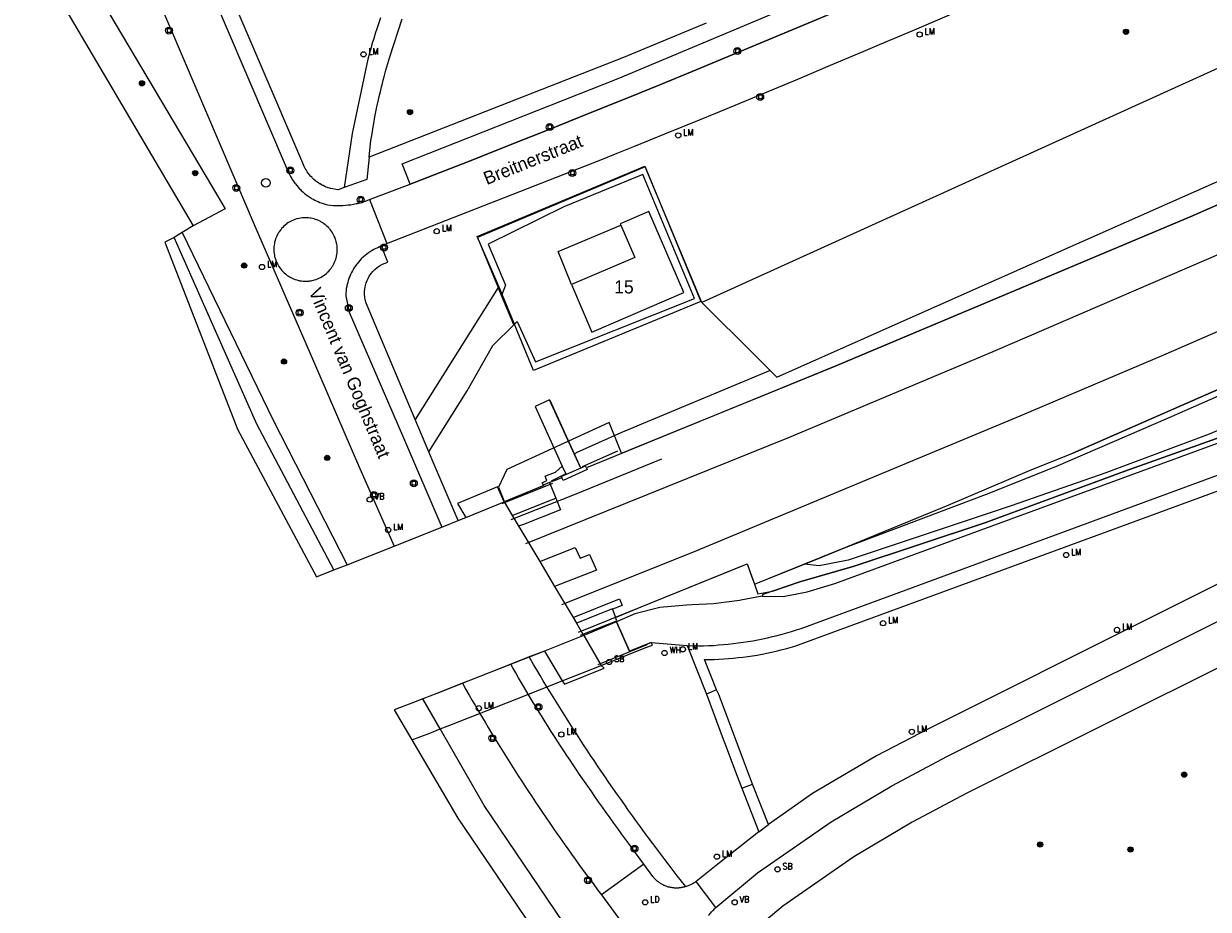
# Model space of a CAD drawing. Header units: metres. Extents: x 138165 to 154469, y 480134 to 494189.
# Tile 485 of 656: x 145734 to 145847, y 487769 to 487854. Entities that reach past the tile are written whole.
import ezdxf

# ---------------------------------------------------------------- set-up
doc = ezdxf.new("R2010")
doc.units = ezdxf.units.M
doc.header["$LTSCALE"] = 0.001
doc.header["$MEASUREMENT"] = 0
for name, color, linetype, lineweight in [('Level 5', 7, 'Continuous', 0), ('TOP-L-diversen geluidsscherm', 7, 'Continuous', 0), ('TOP-L-spoor', 7, 'Continuous', 0), ('TOP-L-terrein schutting raster hek leuning', 7, 'Continuous', 0), ('TOP-L-topo objecten punt', 7, 'Continuous', 0), ('TOP-L-topo objecten vlak', 7, 'Continuous', 0), ('TOP-L-verharding molgoot', 7, 'Continuous', 0), ('TOP-L-water beschoeiing', 7, 'Continuous', 0), ('TOP-T-topo huisnummering naamgeving', 7, 'Continuous', 0)]:
    doc.layers.add(name, color=color, linetype=linetype, lineweight=lineweight)
doc.styles.add('Style-INTL_ISO', font='INTL_ISO.shx')
doc.styles.add('Style-STANDARD', font='STANDARD.shx')

# ---------------------------------------------------------------- blocks, each defined once
blk = doc.blocks.new('24')
at = {"layer": 'TOP-L-topo objecten punt', "color": 7, "linetype": 'Continuous', "lineweight": 0}
for radius in [0.025, 0.0182, 0.0115, 0.005]:
    blk.add_circle((0, 0), radius, dxfattribs=at)
blk = doc.blocks.new('39')
at = {"layer": 'TOP-L-topo objecten punt', "color": 7, "linetype": 'Continuous', "lineweight": 0}
for p, q in [((0.0175, 0.0175), (-0.0175, 0.0175)), ((-0.0175, 0.0175), (-0.0175, -0.0175)), ((0.0175, 0.0175), (0.0175, -0.0175)), ((0.0175, -0.0175), (-0.0175, -0.0175))]:
    blk.add_line(p, q, dxfattribs=at)
blk.add_circle((0, 0), 0.0332, dxfattribs=at)
blk = doc.blocks.new('*U13')
at = {"layer": 'Level 5', "color": 7, "linetype": 'Continuous', "lineweight": 0}
blk.add_circle((0, 0), 0.0415, dxfattribs=at)
blk = doc.blocks.new('150')
at = {"layer": 'Level 5', "color": 7, "linetype": 'Continuous', "lineweight": 0}
blk.add_blockref('*U13', (0, 0), dxfattribs=at)
blk = doc.blocks.new('121')
at = {"layer": 'TOP-L-topo objecten punt', "color": 7, "linetype": 'Continuous', "lineweight": 0}
blk.add_circle((0, 0), 0.025, dxfattribs=at)
at = {"layer": 'TOP-L-topo objecten punt', "color": 7, "linetype": 'Continuous', "lineweight": 0, "style": 'Style-STANDARD'}
blk.add_text('LD', height=0.06, dxfattribs=at).set_placement((0.0483, 0))
blk = doc.blocks.new('16')
at = {"layer": 'TOP-L-topo objecten punt', "color": 7, "linetype": 'Continuous', "lineweight": 0}
blk.add_circle((0, 0), 0.025, dxfattribs=at)
at = {"layer": 'TOP-L-topo objecten punt', "color": 7, "linetype": 'Continuous', "lineweight": 0, "style": 'Style-STANDARD'}
blk.add_text('LM', height=0.06, dxfattribs=at).set_placement((0.0483, 0))
blk = doc.blocks.new('175')
at = {"layer": 'TOP-L-topo objecten punt', "color": 7, "linetype": 'Continuous', "lineweight": 0}
blk.add_circle((0, 0), 0.025, dxfattribs=at)
at = {"layer": 'TOP-L-topo objecten punt', "color": 7, "linetype": 'Continuous', "lineweight": 0, "style": 'Style-STANDARD'}
blk.add_text('SB', height=0.06, dxfattribs=at).set_placement((0.0483, 0))
blk = doc.blocks.new('14')
at = {"layer": 'TOP-L-topo objecten punt', "color": 7, "linetype": 'Continuous', "lineweight": 0}
blk.add_circle((0, 0), 0.025, dxfattribs=at)
at = {"layer": 'TOP-L-topo objecten punt', "color": 7, "linetype": 'Continuous', "lineweight": 0, "style": 'Style-STANDARD'}
blk.add_text('VB', height=0.06, dxfattribs=at).set_placement((0.0483, 0))
blk = doc.blocks.new('302')
at = {"layer": 'TOP-L-topo objecten punt', "color": 7, "linetype": 'Continuous', "lineweight": 0}
blk.add_circle((0, 0), 0.025, dxfattribs=at)
at = {"layer": 'TOP-L-topo objecten punt', "color": 7, "linetype": 'Continuous', "lineweight": 0, "style": 'Style-STANDARD'}
blk.add_text('WH', height=0.06, dxfattribs=at).set_placement((0.0483, 0))

msp = doc.modelspace()

# ---------------------------------------------------------------- linework, layer by layer
at = {"layer": 'TOP-L-diversen geluidsscherm', "flags": 128}
for points in [[(145791.34, 487812.38), (145811.77, 487820.71), (145845.75, 487835), (145874.06, 487847.43), (145899.49, 487859.12), (145930.01, 487873.41), (145960.46, 487888.21), (145988.66, 487902.4), (146026.22, 487922.01), (146060.43, 487940.56), (146067.07, 487944.54), (146067.53, 487944.82)], [(145860.84, 487824.45), (145861.02, 487823.97), (145847.25, 487817.98), (145834.51, 487812.38)], [(145780.78, 487806.03), (145786.82, 487808.45), (145795.2, 487811.85)], [(145787.22, 487795.26), (145793.22, 487797.67), (145803.35, 487801.79), (145804.07, 487799.84), (145812.97, 487803.46), (145822.6, 487807.42), (145830.59, 487810.83), (145834.51, 487812.38)], [(145787.39, 487794.98), (145789.81, 487795.92)]]:
    msp.add_lwpolyline(points, dxfattribs=at)
at = {"layer": 'TOP-L-spoor', "flags": 128}
for points in [[(145782.16, 487803.73), (145807.39, 487813.91), (145826.9, 487822.11), (145864.02, 487838.15), (145885.7, 487847.87), (145904.9, 487856.69), (145923.28, 487865.33), (145942.23, 487874.41), (145960.52, 487883.37), (145978.77, 487892.5), (145998.29, 487902.46), (146015.47, 487911.41), (146034.44, 487921.48), (146051.63, 487930.79), (146072.17, 487942.12)], [(145785.63, 487797.92), (145798.15, 487802.9), (145829.47, 487815.95), (145843.45, 487821.91), (145867.84, 487832.53), (145905.45, 487849.52), (145925.35, 487858.89), (145948.44, 487869.92), (145969.65, 487880.35), (145994.13, 487892.69), (146014.25, 487903.09), (146034.76, 487913.94), (146072.8, 487934.74), (146075.53, 487936.27)]]:
    msp.add_lwpolyline(points, dxfattribs=at)
at = {"layer": 'TOP-L-terrein schutting raster hek leuning', "flags": 128}
for points in [[(145782.9, 487820.3), (145779.72, 487828.05), (145777.51, 487833.12), (145793.56, 487839.88), (145798.91, 487826.9), (145782.9, 487820.3)], [(145805.79, 487799.17), (145808.41, 487800.06), (145813.61, 487801.56), (145826.11, 487805.71), (145839.51, 487810.68), (145850.14, 487814.48), (145862.79, 487819.66)], [(145787.34, 487811.17), (145784.51, 487817.43)], [(145791.34, 487812.38), (145790.15, 487815.33), (145780.36, 487810.82), (145779.54, 487809.14), (145780.05, 487807.86)], [(145787.59, 487811.11), (145790.98, 487812.61)], [(145784.64, 487809.74), (145785.97, 487810.42)], [(145784.73, 487809.48), (145779.88, 487807.55)], [(145804.07, 487799.84), (145804.39, 487798.92), (145805.79, 487799.17)], [(145789.08, 487792.16), (145793.79, 487794.07)]]:
    msp.add_lwpolyline(points, dxfattribs=at)
at = {"layer": 'TOP-L-topo objecten vlak', "flags": 128}
for points in [[(145613.52, 488067.45), (145642.51, 488018.83), (145653.66, 488000), (145719.59, 487888.69), (145721.33, 487889.78), (145752.14, 487837.89), (145753.4, 487835.77), (145750.33, 487834.15)], [(146073.08, 487947.22), (146072.7, 487947.89), (146070.25, 487952.22), (146069.35, 487953.32), (146068.19, 487954.13), (146067.71, 487954.34), (146066.22, 487954.68), (146064.7, 487954.61), (146063.24, 487954.16), (146062.61, 487953.82), (146043.85, 487943.17), (146015.68, 487928.56), (146000, 487920.61), (145997.88, 487919.52), (145949.32, 487894.69), (145899.78, 487872.02), (145851.52, 487850.66), (145799.02, 487826.81)], [(146066.91, 487944.45), (146060.43, 487940.56), (146058.92, 487939.75), (146026.22, 487922.01), (145988.66, 487902.4), (145960.46, 487888.21), (145930.01, 487873.41), (145899.49, 487859.12), (145874.06, 487847.43), (145845.75, 487835), (145811.77, 487820.71), (145787.98, 487811)], [(145812.84, 487803.4), (145812.97, 487803.46), (145822.6, 487807.42), (145830.59, 487810.83), (145834.51, 487812.38), (145847.25, 487817.98), (145861.02, 487823.97), (145860.84, 487824.45), (145887.89, 487836.32), (145933.65, 487857.88), (145965.44, 487873.3), (146002.77, 487892.06), (146037.66, 487910.36), (146070.42, 487928.25), (146071.33, 487928.75), (146074.3, 487929.84)], [(145764.77, 487837.82), (145764.22, 487837.61), (145763.98, 487837.64), (145763.71, 487837.68), (145763.51, 487837.73), (145763.48, 487837.74), (145763.42, 487837.75), (145763.26, 487837.8), (145763.2, 487837.82), (145763.06, 487837.87), (145762.92, 487837.93), (145762.78, 487838), (145762.73, 487838.02), (145762.6, 487838.09), (145762.49, 487838.16), (145762.43, 487838.19), (145762.37, 487838.23), (145762.24, 487838.32), (145762.11, 487838.41), (145762.06, 487838.45), (145762.01, 487838.49), (145761.89, 487838.59), (145761.77, 487838.7), (145761.72, 487838.75), (145761.68, 487838.8), (145761.57, 487838.91), (145761.48, 487839.03), (145761.38, 487839.15), (145761.34, 487839.2), (145761.25, 487839.32), (145761.17, 487839.45), (145761.14, 487839.5), (145761.06, 487839.64), (145760.99, 487839.78), (145760.96, 487839.84), (145760.89, 487839.98), (145760.82, 487840.16), (145736.72, 487896.55)], [(145717.51, 487887.46), (145718.56, 487888.04), (145750.33, 487834.15)], [(145740.12, 487884.52), (145759.34, 487839.54), (145759.42, 487839.35), (145759.51, 487839.16), (145759.56, 487839.06), (145759.65, 487838.87), (145759.76, 487838.69), (145759.81, 487838.6), (145759.93, 487838.42), (145760.05, 487838.25), (145760.11, 487838.17), (145760.24, 487838.01), (145760.38, 487837.85), (145760.52, 487837.69), (145760.6, 487837.62), (145760.67, 487837.54), (145760.83, 487837.4), (145760.98, 487837.26), (145761.07, 487837.2), (145761.15, 487837.13), (145761.32, 487837.01), (145761.49, 487836.89), (145761.58, 487836.83), (145761.67, 487836.78), (145761.81, 487836.7), (145761.99, 487836.6), (145762.09, 487836.56), (145762.28, 487836.47), (145762.47, 487836.39), (145762.67, 487836.31), (145762.77, 487836.28), (145762.97, 487836.22), (145763.07, 487836.19), (145763.23, 487836.15), (145763.49, 487836.12), (145763.75, 487836.1), (145764.01, 487836.09), (145764.14, 487836.09), (145764.27, 487836.09), (145764.52, 487836.1), (145764.65, 487836.1), (145764.91, 487836.12), (145765.17, 487836.15), (145765.3, 487836.17), (145765.43, 487836.18), (145765.68, 487836.23), (145765.94, 487836.28), (145766.06, 487836.3), (145766.19, 487836.33), (145766.31, 487836.36), (145766.44, 487836.4), (145766.69, 487836.47), (145766.81, 487836.51), (145767.05, 487836.6), (145767.21, 487836.66)], [(145735.51, 487882.61), (145740.15, 487871.83), (145756.28, 487834.06), (145761.85, 487821.2), (145766.14, 487811.22), (145769.57, 487803.5)], [(145771.1, 487838.15), (145770.34, 487840.1), (145791.01, 487848.25), (145822.19, 487861.36), (145823, 487859.47)], [(145771.1, 487838.15), (145773.41, 487839.05), (145776.51, 487840.26), (145778.05, 487840.87), (145781.14, 487842.09), (145784.23, 487843.31), (145787.31, 487844.55), (145790.39, 487845.79), (145791.93, 487846.41), (145795.01, 487847.66), (145798.08, 487848.93), (145801.15, 487850.19), (145802.68, 487850.83), (145804.22, 487851.47), (145805.75, 487852.11), (145807.28, 487852.75), (145808.81, 487853.4), (145810.34, 487854.04), (145813.67, 487855.45), (145823, 487859.47)], [(145768.87, 487832.45), (145789.35, 487840.48), (145790.92, 487841.12), (145792.5, 487841.75), (145795.64, 487843.03), (145798.79, 487844.31), (145800.36, 487844.95), (145803.5, 487846.25), (145805.06, 487846.9), (145808.2, 487848.2), (145809.76, 487848.86), (145811.33, 487849.52), (145814.46, 487850.84), (145816.02, 487851.5), (145819.14, 487852.83), (145822.26, 487854.17), (145823.82, 487854.84), (145826.93, 487856.19), (145828.07, 487856.68)], [(145804.78, 487798.7), (145806.8, 487798.67), (145809.1, 487799.11), (145811.76, 487799.9), (145856.04, 487816.15), (145864.06, 487819.15), (145869.81, 487821.44), (145876.28, 487824.25), (145885.75, 487828.43), (145915.07, 487842.18), (145934.3, 487851.21), (145945.01, 487856.23)], [(145768.26, 487854.05), (145768.07, 487853.49), (145767.88, 487852.93), (145767.79, 487852.65), (145767.61, 487852.09), (145767.44, 487851.53), (145767.36, 487851.24), (145767.21, 487850.67), (145767.06, 487850.1), (145765.56, 487842.98), (145764.77, 487837.82)], [(145767.17, 487840.74), (145767.3, 487842.03), (145767.35, 487842.32), (145767.45, 487842.97), (145767.55, 487843.62), (145767.61, 487843.94), (145767.73, 487844.59), (145767.79, 487844.91), (145767.92, 487845.55), (145768.06, 487846.2), (145768.13, 487846.52), (145768.28, 487847.15), (145768.36, 487847.47), (145768.44, 487847.79), (145768.52, 487848.11), (145768.61, 487848.43), (145768.78, 487849.06), (145768.96, 487849.69), (145769.15, 487850.32), (145770.33, 487853.96)], [(145799.44, 487853.54), (145791.52, 487850.28), (145767.17, 487840.74)], [(145805.55, 487820.32), (145806.2, 487819.67), (145823.26, 487827.25), (145843.62, 487836.29), (145855.06, 487841.36), (145882.32, 487853.47)], [(145767.17, 487840.74), (145766.94, 487838.6), (145764.77, 487837.82)], [(145799.02, 487826.81), (145793.58, 487839.79), (145777.55, 487833.03), (145779.51, 487828.24)], [(145781.01, 487824.68), (145781.33, 487825), (145783.1, 487821.12), (145798.3, 487827.21), (145793.37, 487839.08), (145785.8, 487835.97), (145778.57, 487832.39), (145780.24, 487828.48), (145779.83, 487827.48)], [(145767.21, 487836.66), (145770.32, 487837.85), (145771.1, 487838.15)], [(145767.21, 487836.66), (145768.87, 487832.45)], [(145786.53, 487828.55), (145788.49, 487823.98), (145797.29, 487827.76), (145793.95, 487835.51), (145791.21, 487834.33), (145791.25, 487834.23)], [(145750.33, 487834.15), (145749.27, 487833.5)], [(145760.4, 487828.93), (145760.47, 487828.91), (145760.55, 487828.9), (145760.7, 487828.88), (145760.86, 487828.86), (145760.94, 487828.85), (145761.02, 487828.85), (145761.17, 487828.85), (145761.33, 487828.86), (145761.4, 487828.87), (145761.48, 487828.88), (145761.64, 487828.9), (145761.71, 487828.91), (145761.86, 487828.95), (145761.94, 487828.97), (145762.09, 487829.02), (145762.23, 487829.07), (145762.37, 487829.14), (145762.45, 487829.17), (145762.58, 487829.24), (145762.72, 487829.32), (145762.78, 487829.36), (145762.91, 487829.45), (145762.97, 487829.5), (145763.09, 487829.6), (145763.15, 487829.65), (145763.2, 487829.71), (145763.31, 487829.82), (145763.42, 487829.93), (145763.46, 487829.99), (145763.51, 487830.06), (145763.56, 487830.12), (145763.65, 487830.25), (145763.69, 487830.31), (145763.76, 487830.45), (145763.8, 487830.52), (145763.87, 487830.66), (145763.9, 487830.73), (145763.95, 487830.88), (145763.98, 487830.95), (145764, 487831.03), (145764.04, 487831.17), (145764.06, 487831.25), (145764.09, 487831.4), (145764.11, 487831.56), (145764.12, 487831.71), (145764.12, 487831.79), (145764.12, 487831.95), (145764.12, 487832.03), (145764.11, 487832.18), (145764.1, 487832.26), (145764.08, 487832.41), (145764.06, 487832.49), (145764.03, 487832.64), (145763.98, 487832.79), (145763.96, 487832.86), (145763.91, 487833.01), (145763.88, 487833.08), (145763.84, 487833.15), (145763.81, 487833.22), (145763.74, 487833.36), (145763.7, 487833.43), (145763.62, 487833.56), (145763.53, 487833.69), (145763.44, 487833.8), (145763.39, 487833.86), (145763.34, 487833.92), (145763.28, 487833.98), (145763.17, 487834.09), (145763.06, 487834.19), (145763, 487834.24), (145762.94, 487834.29), (145762.82, 487834.39), (145762.75, 487834.43), (145762.69, 487834.47), (145762.55, 487834.55), (145762.48, 487834.59), (145762.34, 487834.66), (145762.27, 487834.69), (145762.2, 487834.72), (145762.05, 487834.77), (145761.91, 487834.82), (145761.76, 487834.86), (145761.6, 487834.89), (145761.53, 487834.9), (145761.37, 487834.92), (145761.22, 487834.93), (145761.14, 487834.93), (145760.98, 487834.93), (145760.91, 487834.93), (145760.75, 487834.92), (145760.6, 487834.9), (145760.44, 487834.87), (145760.29, 487834.83), (145760.22, 487834.81), (145760.07, 487834.76), (145759.92, 487834.71), (145759.78, 487834.64), (145759.71, 487834.61), (145759.64, 487834.57), (145759.58, 487834.54), (145759.51, 487834.5), (145759.44, 487834.46), (145759.31, 487834.37), (145759.25, 487834.32), (145759.13, 487834.22), (145759.01, 487834.12), (145758.9, 487834.01), (145758.8, 487833.9), (145758.75, 487833.84), (145758.65, 487833.72), (145758.56, 487833.59), (145758.52, 487833.52), (145758.48, 487833.46), (145758.4, 487833.32), (145758.33, 487833.18), (145758.3, 487833.11), (145758.27, 487833.04), (145758.24, 487832.97), (145758.22, 487832.9), (145758.17, 487832.75), (145758.13, 487832.6), (145758.11, 487832.52), (145758.1, 487832.44), (145758.08, 487832.29), (145758.06, 487832.14), (145758.05, 487831.98), (145758.05, 487831.82), (145758.05, 487831.75), (145758.06, 487831.67), (145758.08, 487831.51), (145758.1, 487831.36), (145758.13, 487831.21), (145758.15, 487831.13), (145758.2, 487830.98), (145758.25, 487830.84), (145758.31, 487830.69), (145758.39, 487830.52), (145758.46, 487830.38), (145758.54, 487830.25), (145758.63, 487830.12), (145758.72, 487830), (145758.82, 487829.88), (145758.93, 487829.76), (145758.98, 487829.71), (145759.04, 487829.66), (145759.16, 487829.55), (145759.22, 487829.5), (145759.34, 487829.41), (145759.47, 487829.32), (145759.54, 487829.28), (145759.6, 487829.24), (145759.74, 487829.17), (145759.81, 487829.14), (145759.88, 487829.1), (145759.95, 487829.07), (145760.1, 487829.02), (145760.25, 487828.97), (145760.4, 487828.93)], [(145786.53, 487828.55), (145785.26, 487831.71), (145791.25, 487834.23)], [(145791.25, 487834.23), (145792.59, 487831.13), (145786.53, 487828.55)], [(145748.5, 487833.03), (145747.61, 487832.58), (145754.59, 487814.68), (145762.12, 487800.56), (145763.8, 487801.21)], [(145749.27, 487833.5), (145748.5, 487833.03)], [(145763.8, 487801.21), (145756.44, 487815.16), (145748.5, 487833.03)], [(145749.27, 487833.5), (145758, 487815.55), (145765.07, 487801.71)], [(145768.36, 487832.2), (145768.17, 487832.13), (145767.99, 487832.06), (145767.8, 487831.97), (145767.62, 487831.88), (145767.45, 487831.78), (145767.28, 487831.67), (145767.19, 487831.62), (145767.11, 487831.56), (145766.95, 487831.44), (145766.79, 487831.32), (145766.63, 487831.19), (145766.49, 487831.05), (145766.42, 487830.98), (145766.27, 487830.83), (145766.14, 487830.68), (145766.02, 487830.53), (145765.95, 487830.45), (145765.89, 487830.36), (145765.78, 487830.2), (145765.67, 487830.03), (145765.57, 487829.85), (145765.48, 487829.68), (145765.39, 487829.49), (145765.35, 487829.4), (145765.31, 487829.31), (145765.27, 487829.22), (145765.24, 487829.12), (145765.17, 487828.93), (145765.12, 487828.74), (145765.07, 487828.54), (145765.05, 487828.44), (145765.03, 487828.34), (145765.01, 487828.24), (145764.99, 487828.14), (145764.98, 487828.04), (145764.97, 487827.94), (145764.95, 487827.74), (145764.94, 487827.54), (145764.94, 487827.44), (145765.27, 487825.88), (145770.46, 487813.87), (145774.14, 487805.32)], [(145771.58, 487815.63), (145766.97, 487826.52), (145766.89, 487826.74), (145766.8, 487827.08), (145766.76, 487827.32), (145766.73, 487827.62), (145766.73, 487827.86), (145766.79, 487828.33), (145766.9, 487828.71), (145766.98, 487828.91), (145767.07, 487829.11), (145767.19, 487829.32), (145767.38, 487829.6), (145767.52, 487829.77), (145767.71, 487829.96), (145767.93, 487830.15), (145768.18, 487830.32), (145768.45, 487830.47), (145768.96, 487830.66), (145768.36, 487832.2)], [(145768.36, 487832.2), (145768.87, 487832.45)], [(145779.51, 487828.24), (145771.58, 487815.63)], [(145779.83, 487827.48), (145779.51, 487828.24)], [(145781.01, 487824.68), (145779.83, 487827.48)], [(145799.02, 487826.81), (145804.11, 487821.75), (145805.55, 487820.32)], [(145772.89, 487812.52), (145776.56, 487818.35), (145779, 487822.7), (145781.01, 487824.68)], [(145812.84, 487803.4), (145826.25, 487808.47), (145832.89, 487811.13), (145843.68, 487815.77), (145861.22, 487823.51)], [(145805.55, 487820.32), (145791.26, 487814.35), (145786.99, 487812.41), (145786.83, 487812.26)], [(145862.79, 487819.66), (145862.79, 487819.66), (145861.83, 487819.27), (145850.14, 487814.48), (145839.51, 487810.68), (145832.15, 487807.95), (145826.11, 487805.71), (145813.61, 487801.56), (145808.41, 487800.06), (145804.86, 487798.85), (145804.78, 487798.7)], [(145862.5, 487820.39), (145847.56, 487814.22), (145837.67, 487810.51), (145828.62, 487807.36), (145813.03, 487802.15), (145810.24, 487801.62), (145808.85, 487801.78)], [(145786.83, 487812.26), (145784.43, 487817.5), (145783.05, 487816.87), (145785.66, 487811.16)], [(145884.8, 487818.09), (145820.7, 487785.99), (145815.74, 487783.41), (145809.62, 487779.81), (145805.38, 487776.83)], [(145797.61, 487793.97), (145798.7, 487793.94), (145799.18, 487793.95), (145799.65, 487793.97), (145800.13, 487793.99), (145800.6, 487794.03), (145801.08, 487794.06), (145801.55, 487794.11), (145802.02, 487794.16), (145802.5, 487794.22), (145802.97, 487794.29), (145803.44, 487794.36), (145803.91, 487794.44), (145804.37, 487794.53), (145804.84, 487794.62), (145805.31, 487794.72), (145805.77, 487794.83), (145806.23, 487794.94), (145806.69, 487795.06), (145807.15, 487795.19), (145807.61, 487795.33), (145808.06, 487795.47), (145808.52, 487795.61), (145863.87, 487816.01)], [(145772.89, 487812.52), (145771.58, 487815.63)], [(145800.37, 487768.9), (145804.35, 487772.22), (145811.4, 487777.11), (145817.19, 487780.56), (145822.54, 487783.4), (145886.92, 487815.5)], [(145800.43, 487789.74), (145799.27, 487792.64), (145799.73, 487792.64), (145800.19, 487792.65), (145800.65, 487792.67), (145801.12, 487792.7), (145801.58, 487792.73), (145802.04, 487792.77), (145802.49, 487792.82), (145802.95, 487792.87), (145803.41, 487792.93), (145803.87, 487793), (145804.32, 487793.07), (145804.78, 487793.16), (145805.23, 487793.24), (145805.68, 487793.34), (145806.13, 487793.44), (145806.58, 487793.55), (145807.02, 487793.67), (145807.47, 487793.79), (145807.91, 487793.93), (145864.22, 487814.6)], [(145775.68, 487805.93), (145773.22, 487811.75), (145772.89, 487812.52)], [(145787.42, 487810.97), (145786.83, 487812.26)], [(145888.6, 487811.87), (145824.37, 487779.84), (145819.15, 487777.07), (145813.57, 487773.74), (145806.78, 487769.04), (145803.63, 487766.42), (145814.29, 487753.36), (145814.59, 487753.51), (145821.46, 487756.36), (145824.01, 487757.43), (145826.57, 487758.49), (145829.12, 487759.56), (145831.67, 487760.63), (145834.23, 487761.7), (145836.78, 487762.77), (145839.33, 487763.84), (145841.88, 487764.92), (145844.43, 487766), (145846.98, 487767.08), (145849.52, 487768.16)], [(145783.86, 487809.33), (145783.73, 487809.55), (145784.19, 487809.76), (145784.01, 487810.19), (145784.24, 487810.27), (145785.02, 487810.56), (145785.66, 487811.16)], [(145786.03, 487810.36), (145785.57, 487810.15), (145785.62, 487810.04)], [(145787.98, 487811), (145788.05, 487810.82), (145785.73, 487809.79), (145785.62, 487810.04)], [(145785.66, 487811.16), (145786.03, 487810.36)], [(145787.42, 487810.97), (145786.03, 487810.36)], [(145787.98, 487811), (145787.89, 487811.18), (145787.42, 487810.97)], [(145780.09, 487807.72), (145779.47, 487809.17), (145775.64, 487807.56), (145776.43, 487806.23)], [(145783.86, 487809.33), (145783.88, 487809.29), (145780.09, 487807.72)], [(145784.45, 487809.57), (145784, 487809.39), (145783.86, 487809.33)], [(145785.62, 487810.04), (145784.88, 487809.74), (145784.45, 487809.57)], [(145784.45, 487809.57), (145785.04, 487808.08)], [(145780.86, 487806.44), (145784.62, 487807.91), (145785.04, 487808.08)], [(145785.04, 487808.08), (145785.5, 487806.98), (145781.94, 487805.57), (145781.48, 487805.39)], [(145776.43, 487806.23), (145780.09, 487807.72)], [(145780.09, 487807.72), (145780.86, 487806.44), (145780.86, 487806.44)], [(145774.14, 487805.32), (145775.68, 487805.93)], [(145775.68, 487805.93), (145776.43, 487806.23)], [(145780.86, 487806.44), (145781.12, 487806), (145781.48, 487805.39)], [(145769.57, 487803.5), (145774.14, 487805.32)], [(145781.48, 487805.39), (145781.59, 487805.21), (145783.5, 487802.01)], [(145765.07, 487801.71), (145769.57, 487803.5)], [(145783.5, 487802.01), (145786.9, 487803.35), (145787.36, 487802.33), (145788.27, 487802.69), (145788.92, 487801.2), (145784.92, 487799.62)], [(145808.85, 487801.78), (145812.84, 487803.4)], [(145763.8, 487801.21), (145765.07, 487801.71)], [(145783.5, 487802.01), (145784.92, 487799.62)], [(145790.74, 487796.67), (145793.22, 487797.67), (145802.98, 487801.64), (145803.35, 487801.79), (145803.77, 487800.63), (145804.07, 487799.84), (145808.85, 487801.78)], [(145784.92, 487799.62), (145786.69, 487796.66)], [(145786.69, 487796.66), (145791.14, 487798.44), (145791.39, 487797.82), (145790.46, 487797.45)], [(145804.78, 487798.7), (145802.75, 487798.33), (145802.61, 487798.3), (145800.14, 487797.98), (145798.08, 487797.86), (145797.56, 487797.83), (145795.01, 487797.61), (145792.61, 487797), (145790.86, 487796.26)], [(145786.69, 487796.66), (145787.01, 487796.13)], [(145790.46, 487797.45), (145790.45, 487797.48), (145787.01, 487796.13)], [(145787.63, 487795.07), (145790.87, 487796.33), (145790.74, 487796.67)], [(145790.46, 487797.45), (145790.5, 487797.35), (145790.72, 487796.74), (145790.74, 487796.67)], [(145787.72, 487794.93), (145787.48, 487794.83), (145783.95, 487793.45), (145779.72, 487791.78), (145776.87, 487790.66), (145773.66, 487789.4), (145772.3, 487788.87), (145771.26, 487788.47), (145769.56, 487787.81), (145771.27, 487784.94), (145772.97, 487785.6), (145773.96, 487785.99), (145774.9, 487786.35), (145778.46, 487787.76), (145781.3, 487788.88), (145785.64, 487790.6), (145789.37, 487792.08), (145793.66, 487793.78), (145794.28, 487794.02), (145794.18, 487794.26), (145792.08, 487793.43), (145790.86, 487796.26), (145787.72, 487794.93)], [(145787.01, 487796.13), (145787.63, 487795.07)], [(145790.86, 487796.26), (145787.72, 487794.93)], [(145790.86, 487796.26), (145792.08, 487793.43), (145794.18, 487794.26)], [(145787.72, 487794.93), (145787.48, 487794.83), (145783.95, 487793.45)], [(145787.63, 487795.07), (145787.72, 487794.93)], [(145787.72, 487794.93), (145789.37, 487792.08)], [(145783.95, 487793.45), (145782.5, 487792.88)], [(145783.95, 487793.45), (145785.64, 487790.6), (145785.87, 487790.27), (145789.68, 487791.81), (145789.37, 487792.08)], [(145789.37, 487792.08), (145793.66, 487793.78), (145794.28, 487794.02), (145794.18, 487794.26)], [(145794.18, 487794.26), (145797.61, 487793.97)], [(145797.61, 487793.97), (145799.45, 487789.32)], [(145780.74, 487792.18), (145779.72, 487791.78), (145776.87, 487790.66), (145776.1, 487790.36)], [(145782.5, 487792.88), (145780.74, 487792.18)], [(145793.45, 487773.05), (145792.33, 487774.6), (145792.09, 487774.92), (145791.71, 487775.43), (145791.34, 487775.94), (145790.97, 487776.45), (145790.6, 487776.97), (145790.23, 487777.48), (145789.86, 487777.99), (145789.5, 487778.51), (145789.14, 487779.02), (145788.77, 487779.54), (145788.41, 487780.06), (145788.25, 487780.29), (145787.94, 487780.74), (145787.63, 487781.19), (145787.32, 487781.64), (145787.01, 487782.09), (145786.7, 487782.54), (145786.4, 487783), (145786.1, 487783.45), (145785.8, 487783.91), (145785.5, 487784.37), (145785.2, 487784.83), (145784.9, 487785.28), (145784.61, 487785.75), (145784.32, 487786.21), (145784.02, 487786.67), (145783.73, 487787.14), (145783.45, 487787.6), (145783.16, 487788.07), (145782.88, 487788.53), (145782.4, 487789.32), (145782.04, 487789.94), (145781.76, 487790.41), (145781.48, 487790.89), (145781.21, 487791.36), (145780.94, 487791.83), (145780.74, 487792.18)], [(145797.47, 487770.9), (145797.07, 487771.41), (145796.67, 487771.93), (145796.27, 487772.44), (145795.88, 487772.96), (145795.48, 487773.48), (145795.09, 487774), (145794.7, 487774.52), (145794.31, 487775.04), (145793.92, 487775.57), (145793.54, 487776.09), (145793.15, 487776.61), (145792.77, 487777.14), (145792.39, 487777.67), (145792.01, 487778.2), (145791.63, 487778.73), (145791.25, 487779.26), (145790.88, 487779.79), (145790.5, 487780.33), (145790.13, 487780.86), (145789.76, 487781.4), (145789.39, 487781.94), (145789.03, 487782.47), (145788.7, 487782.96), (145788.36, 487783.46), (145788.03, 487783.96), (145787.7, 487784.47), (145787.37, 487784.97), (145787.04, 487785.48), (145786.71, 487785.99), (145786.39, 487786.5), (145786.06, 487787.01), (145785.74, 487787.52), (145785.42, 487788.03), (145785.1, 487788.54), (145784.78, 487789.06), (145784.47, 487789.57), (145784.19, 487790.03), (145783.84, 487790.6), (145783.53, 487791.12), (145783.23, 487791.64), (145782.92, 487792.16), (145782.61, 487792.68), (145782.5, 487792.88)], [(145776.1, 487790.36), (145773.66, 487789.4), (145772.3, 487788.87)], [(145776.1, 487790.36), (145776.44, 487789.77), (145776.74, 487789.24), (145777.04, 487788.72), (145777.35, 487788.2), (145777.76, 487787.48), (145778.27, 487786.64), (145778.58, 487786.12), (145778.89, 487785.6), (145779.2, 487785.09), (145779.52, 487784.57), (145779.84, 487784.06), (145780.16, 487783.54), (145780.48, 487783.03), (145780.8, 487782.52), (145781.12, 487782.01), (145781.45, 487781.51), (145781.78, 487781), (145782.11, 487780.49), (145782.44, 487779.99), (145782.77, 487779.48), (145783.1, 487778.98), (145783.44, 487778.48), (145783.78, 487777.98), (145784.12, 487777.48), (145784.46, 487776.98), (145784.8, 487776.48), (145785.14, 487775.99), (145785.49, 487775.49), (145785.84, 487775), (145786.19, 487774.5), (145786.54, 487774.01), (145786.89, 487773.52), (145787.24, 487773.03), (145787.6, 487772.54), (145787.96, 487772.06), (145788.32, 487771.57), (145788.67, 487771.09), (145789.04, 487770.6), (145789.4, 487770.12)], [(145772.3, 487788.87), (145771.26, 487788.47), (145769.56, 487787.81), (145771.27, 487784.94), (145775.66, 487777.46), (145783.38, 487766.05), (145797.35, 487746.99), (145902.17, 487572.75), (145904.84, 487567.66), (145908.36, 487560.67), (145909.83, 487559.43)], [(145910.36, 487560.63), (145909.29, 487561.17), (145907.03, 487567.89), (145898.48, 487586.15), (145861.24, 487649.94), (145806.55, 487743.7), (145803.94, 487746.3), (145800.52, 487747.19), (145785.76, 487767.44), (145778.19, 487778.67), (145773.96, 487785.99), (145772.3, 487788.87)], [(145800.43, 487789.74), (145799.45, 487789.32)], [(145799.45, 487789.32), (145801.07, 487785.01), (145801.25, 487784.54), (145802.34, 487781.64), (145802.85, 487780.32)], [(145803.86, 487780.69), (145803.57, 487781.47), (145800.63, 487789.28), (145800.43, 487789.74)], [(145802.85, 487780.32), (145803.86, 487780.69)], [(145802.85, 487780.32), (145804.46, 487776.13)], [(145805.38, 487776.83), (145803.86, 487780.69)], [(145804.46, 487776.13), (145805.38, 487776.83)], [(145804.46, 487776.13), (145800.7, 487773.16), (145798.47, 487771.39)], [(145793.45, 487773.05), (145789.4, 487770.12)], [(145797.47, 487770.9), (145797.43, 487770.89), (145797.36, 487770.86), (145797.29, 487770.84), (145797.21, 487770.83), (145797.14, 487770.81), (145797.07, 487770.8), (145796.99, 487770.78), (145796.92, 487770.77), (145796.84, 487770.77), (145796.77, 487770.76), (145796.69, 487770.76), (145796.62, 487770.76), (145796.54, 487770.76), (145796.47, 487770.76), (145796.39, 487770.76), (145796.32, 487770.77), (145796.24, 487770.78), (145796.17, 487770.78), (145796.1, 487770.8), (145796.02, 487770.81), (145795.95, 487770.83), (145795.87, 487770.84), (145795.8, 487770.86), (145795.73, 487770.89), (145795.66, 487770.91), (145795.59, 487770.93), (145795.52, 487770.96), (145795.45, 487770.99), (145795.38, 487771.02), (145795.31, 487771.06), (145795.24, 487771.09), (145795.18, 487771.13), (145795.11, 487771.16), (145795.05, 487771.21), (145794.99, 487771.25), (145794.93, 487771.29), (145794.87, 487771.34), (145794.81, 487771.38), (145794.75, 487771.43), (145794.69, 487771.48), (145794.64, 487771.53), (145794.58, 487771.58), (145794.53, 487771.64), (145794.48, 487771.69), (145794.43, 487771.75), (145794.38, 487771.81), (145794.33, 487771.86), (145793.45, 487773.05)], [(145798.47, 487771.39), (145798.4, 487771.34), (145798.33, 487771.3), (145798.27, 487771.25), (145798.2, 487771.21), (145798.13, 487771.17), (145798.06, 487771.14), (145797.99, 487771.1), (145797.92, 487771.07), (145797.85, 487771.03), (145797.77, 487771), (145797.7, 487770.97), (145797.62, 487770.95), (145797.55, 487770.92), (145797.47, 487770.9)], [(145800.37, 487768.9), (145798.47, 487771.39)], [(145789.4, 487770.12), (145789.66, 487769.76), (145790.01, 487769.28), (145790.36, 487768.8), (145790.71, 487768.32), (145791.06, 487767.85), (145791.41, 487767.37), (145791.77, 487766.9), (145792.12, 487766.42), (145792.48, 487765.95), (145792.84, 487765.48), (145793.2, 487765.01), (145793.57, 487764.54), (145793.93, 487764.08)], [(145799.66, 487768.12), (145799.68, 487768.15), (145799.74, 487768.23), (145799.8, 487768.31), (145799.87, 487768.39), (145799.94, 487768.47), (145800.01, 487768.54), (145800.08, 487768.62), (145800.15, 487768.69), (145800.22, 487768.76), (145800.3, 487768.84), (145800.37, 487768.9)]]:
    msp.add_lwpolyline(points, dxfattribs=at)
at = {"layer": 'TOP-L-verharding molgoot', "flags": 128}
msp.add_lwpolyline([(145823, 487859.47), (145813.67, 487855.45), (145810.34, 487854.04), (145808.81, 487853.4), (145807.28, 487852.75), (145805.75, 487852.11), (145804.22, 487851.47), (145802.68, 487850.83), (145801.15, 487850.19), (145798.08, 487848.93), (145795.01, 487847.66), (145791.93, 487846.41), (145790.39, 487845.79), (145787.31, 487844.55), (145784.23, 487843.31), (145781.14, 487842.09), (145778.05, 487840.87), (145776.51, 487840.26), (145773.41, 487839.05), (145771.1, 487838.15)], dxfattribs=at)
at = {"layer": 'TOP-L-water beschoeiing', "flags": 128}
msp.add_lwpolyline([(145748.5, 487833.03), (145747.61, 487832.58)], dxfattribs=at)

# ---------------------------------------------------------------- block references
at = {"layer": 'TOP-L-topo objecten punt', "xscale": 10, "yscale": 10, "zscale": 10}
for name, p in [('39', (145748.01, 487852.84)), ('16', (145819.86, 487852.47)), ('24', (145839.61, 487852.73)), ('16', (145766.63, 487850.57)), ('39', (145802.42, 487850.88)), ('24', (145745.43, 487847.79)), ('39', (145804.6, 487846.48)), ('24', (145771.08, 487845.04)), ('39', (145784.45, 487843.61)), ('16', (145796.76, 487842.81)), ('39', (145759.62, 487839.46)), ('24', (145750.53, 487839.2)), ('150', (145757.3, 487838.27)), ('39', (145786.61, 487839.2)), ('39', (145754.45, 487837.78)), ('39', (145766.36, 487836.65)), ('16', (145773.64, 487833.64)), ('39', (145768.6, 487832.08)), ('16', (145756.92, 487830.21)), ('24', (145755.21, 487830.35)), ('39', (145760.52, 487825.84)), ('39', (145765.23, 487826.29)), ('24', (145759.02, 487821.16)), ('24', (145763.16, 487811.94)), ('39', (145771.45, 487809.5)), ('14', (145767.23, 487807.95)), ('39', (145767.63, 487808.38)), ('16', (145768.99, 487805.04)), ('16', (145833.88, 487802.64)), ('16', (145816.36, 487796.11)), ('16', (145838.75, 487795.47)), ('302', (145795.45, 487793.26)), ('16', (145797.2, 487793.61)), ('175', (145790.15, 487792.4)), ('16', (145777.67, 487787.97)), ('39', (145783.38, 487788.1)), ('39', (145778.96, 487785.1)), ('16', (145785.57, 487785.46)), ('16', (145819.12, 487785.72)), ('24', (145845.18, 487781.61)), ('24', (145831.39, 487774.93)), ('39', (145792.57, 487774.54)), ('16', (145800.46, 487773.76)), ('24', (145840.05, 487774.45)), ('175', (145806.26, 487772.55)), ('39', (145788.12, 487771.51)), ('121', (145793.59, 487769.39)), ('14', (145802.16, 487769.39))]:
    msp.add_blockref(name, p, dxfattribs=at)

# ---------------------------------------------------------------- texts
at = {"layer": 'TOP-T-topo huisnummering naamgeving', "style": 'Style-INTL_ISO'}
for s, rotation, p in [('Breitnerstraat', 21.9, (145778.43, 487838.05)), ('Vincent van Goghstraat', 292.7, (145761.37, 487827.89))]:
    msp.add_text(s, height=1.25, rotation=rotation, dxfattribs=at).set_placement(p)
msp.add_text('15', height=1.25, dxfattribs=at).set_placement((145790.63, 487827.68))

doc.saveas('drawing.dxf')
